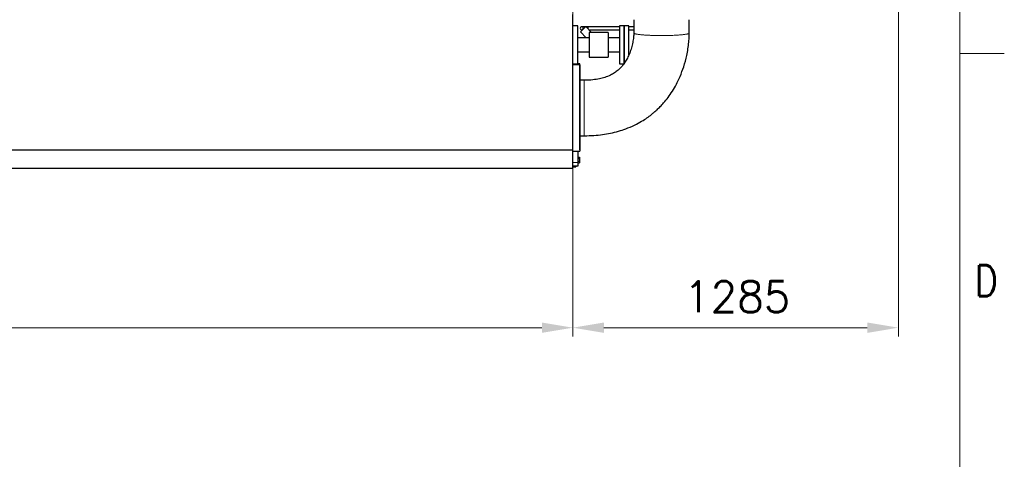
# Model space of a CAD drawing. Header units: inches. Extents: x 0 to 20790, y -12 to 14700.
# Tile 349 of 358: x 16903 to 20790, y 7497 to 9234. Entities that reach past the tile are written whole.
import ezdxf

# ---------------------------------------------------------------- set-up
doc = ezdxf.new("R2010")
doc.units = ezdxf.units.IN
for name, color, linetype, true_color in [('1', 7, 'Continuous', 0xffffff), ('210', 7, 'Continuous', 0xffffff), ('254', 7, 'Continuous', 0xffffff)]:
    doc.layers.add(name, color=color, linetype=linetype, true_color=true_color)
doc.styles.add('latin_extended', font='simplex.shx')
doc.dimstyles.get("Standard").update_dxf_attribs({"dimtxt": 0.18, "dimasz": 0.18, "dimexe": 0.18, "dimexo": 0.0625, "dimgap": 0.09, "dimtad": 0, "dimtih": 1, "dimtoh": 1, "dimdec": 4, "dimzin": 0, "dimdsep": 46, "dimtxsty": 'Standard', "dimcen": 0.09, "dimadec": 0, "dimazin": 0, "dimtfac": 1, "dimtdec": 4, "dimtofl": 0, "dimtmove": 0, "dimatfit": 3, "dimfxl": 1, "dimtolj": 1, "dimtzin": 0, "dimarcsym": 0})

# ---------------------------------------------------------------- blocks, each defined once
blk = doc.blocks.new('_U0')
at = {"layer": '254', "color": 3, "linetype": 'Continuous', "lineweight": 13, "transparency": 16777216}
for p, q in [((13946.7, 9514.8), (13946.7, 7981.8)), ((19086.7, 9514.8), (19086.7, 7981.8)), ((14069.2, 8016.8), (18964.2, 8016.8))]:
    blk.add_line(p, q, dxfattribs=at)
at = {"layer": '254', "color": 3, "transparency": 16777216}
for points in [[(14069.2, 8037.2), (14069.2, 7996.3), (13946.7, 8016.8)], [(18964.2, 7996.3), (18964.2, 8037.2), (19086.7, 8016.8)]]:
    blk.add_solid(points, dxfattribs=at)
at = {"layer": 'Defpoints', "color": 0, "transparency": 16777216}
for p in [(13946.7, 9549.8), (19086.7, 9549.8), (19086.7, 8016.8)]:
    blk.add_point(p, dxfattribs=at)
at = {"layer": '254', "color": 2, "lineweight": 13, "transparency": 16777216, "insert": (16312.6, 8200.5), "char_height": 122.5, "attachment_point": 1, "style": 'latin_extended'}
blk.add_mtext('\\A1;5140', dxfattribs=at)
blk = doc.blocks.new('_U8')
at = {"layer": '254', "color": 3, "linetype": 'Continuous', "lineweight": 13, "transparency": 16777216}
for p, q in [((20371.7, 11723.1), (20371.7, 7981.8)), ((19086.7, 9389.8), (19086.7, 7981.8)), ((20249.2, 8016.8), (19209.2, 8016.8))]:
    blk.add_line(p, q, dxfattribs=at)
at = {"layer": '254', "color": 3, "transparency": 16777216}
for points in [[(19209.2, 8037.2), (19209.2, 7996.3), (19086.7, 8016.8)], [(20249.2, 7996.3), (20249.2, 8037.2), (20371.7, 8016.8)]]:
    blk.add_solid(points, dxfattribs=at)
at = {"layer": 'Defpoints', "color": 0, "transparency": 16777216}
for p in [(20371.7, 11758.1), (19086.7, 9424.8), (19086.7, 8016.8)]:
    blk.add_point(p, dxfattribs=at)
at = {"layer": '254', "color": 2, "lineweight": 13, "transparency": 16777216, "insert": (19525.1, 8200.5), "char_height": 122.5, "attachment_point": 1, "style": 'latin_extended'}
blk.add_mtext('\\A1;1285', dxfattribs=at)

msp = doc.modelspace()

# ---------------------------------------------------------------- linework, layer by layer
at = {"layer": '1', "color": 2, "linetype": 'Continuous', "lineweight": 25}
for p, q in [((19086.744, 8720.186), (19086.744, 9254.754)), ((19106.244, 9209.754), (19086.744, 9209.754)), ((19106.244, 9134.754), (19106.244, 9209.754)), ((19116.205, 9185.63), (19137.418, 9206.843)), ((19116.205, 9185.63), (19139.581, 9162.253)), ((19136.328, 9205.754), (19121.86, 9205.754)), ((19121.86, 9193.754), (19124.329, 9193.754)), ((19137.418, 9206.843), (19160.507, 9183.753)), ((19146.86, 9205.754), (19138.506, 9205.754)), ((19270.242, 9205.754), (19146.86, 9205.754)), ((19150.508, 9193.754), (19270.242, 9193.754)), ((19225.744, 9183.754), (19150.744, 9183.754)), ((19150.744, 9183.754), (19150.744, 9085.754)), ((19225.744, 9183.754), (19225.744, 9085.754)), ((19289.744, 9209.754), (19270.244, 9209.754)), ((19270.244, 9209.754), (19270.244, 9134.754)), ((19307.744, 9209.754), (19289.744, 9209.754)), ((19289.744, 9059.754), (19289.744, 9209.754)), ((19289.744, 9209.754), (19289.744, 9134.754)), ((19327.194, 9205.754), (19307.741, 9205.754)), ((19307.741, 9193.754), (19327.194, 9193.754)), ((19307.744, 9093.922), (19307.744, 9209.754)), ((19150.744, 9162.254), (19106.244, 9162.254)), ((19270.244, 9162.254), (19225.744, 9162.254)), ((19106.244, 9059.754), (19106.244, 9134.754)), ((19106.244, 9107.254), (19150.744, 9107.254)), ((19225.744, 9107.254), (19270.244, 9107.254)), ((19270.244, 9134.754), (19270.244, 9059.754)), ((19289.744, 9134.754), (19289.744, 9059.754)), ((19086.744, 9059.754), (19106.244, 9059.754)), ((19114.744, 9059.754), (19106.244, 9059.754)), ((19114.744, 8889.754), (19114.744, 9059.754)), ((19150.744, 9085.754), (19225.744, 9085.754)), ((19270.244, 9059.754), (19289.744, 9059.754)), ((19114.744, 9054.836), (19086.744, 9054.836)), ((19114.744, 9054.836), (19114.744, 8714.836)), ((19114.744, 8719.754), (19114.744, 8889.754)), ((13906.744, 8720.186), (19086.744, 8720.186)), ((19086.744, 8646.754), (19086.744, 8720.186)), ((19086.744, 8714.836), (19114.744, 8714.836)), ((19106.744, 8714.836), (19106.744, 8669.754)), ((19106.744, 8690.704), (19112.244, 8690.704)), ((19106.744, 8685.229), (19112.244, 8685.229)), ((19106.744, 8674.279), (19112.244, 8674.279)), ((19106.744, 8669.754), (19106.744, 8654.754)), ((19106.744, 8668.804), (19112.244, 8668.804)), ((19112.244, 8690.704), (19112.244, 8685.229)), ((19112.244, 8685.229), (19112.244, 8674.279)), ((19112.244, 8674.279), (19112.244, 8668.804)), ((13906.744, 8646.754), (19086.744, 8646.754)), ((19106.744, 8654.754), (19086.744, 8654.754)), ((19086.744, 8651.754), (19098.744, 8651.754)), ((19098.744, 8654.754), (19098.744, 8651.754))]:
    msp.add_line(p, q, dxfattribs=at)
at = {"layer": '1', "color": 110, "linetype": 'Continuous', "lineweight": 13}
for p, q in [((19146.86, 9205.754), (19146.86, 9197.4)), ((19106.744, 8669.754), (19086.744, 8669.754))]:
    msp.add_line(p, q, dxfattribs=at)
at = {"layer": '1', "color": 2, "linetype": 'Continuous', "lineweight": 25}
for start, end in [(318.63375, 180), (180, 311.371875)]:
    msp.add_arc((19121.86, 9199.754), 6, start, end, dxfattribs=at)
for points, knots in [([(19327.195, 9233.835), (19327.195, 9226.788), (19327.195, 9217.106), (19327.195, 9204.791), (19327.195, 9196.889), (19327.195, 9189.014), (19327.195, 9183.773), (19327.195, 9181.166)], [0, 0, 0, 0, 0.40141295, 0.55144527, 0.70147795, 0.85150907, 1, 1, 1, 1]), ([(19546.292, 9181.018), (19546.292, 9186.272), (19546.292, 9196.795), (19546.292, 9214.401), (19546.292, 9226.752), (19546.292, 9233.835)], [0, 0, 0, 0, 0.29846686, 0.59768628, 1, 1, 1, 1]), ([(19327.195, 9181.166), (19327.194, 9180.51), (19327.178, 9178.969), (19327.085, 9176.333), (19326.806, 9171.251), (19325.839, 9160.503), (19323.204, 9143.252), (19318.254, 9122.465), (19311.15, 9101.265), (19302.682, 9082.404), (19293.168, 9066.148), (19283.897, 9053.471), (19274.752, 9043.174), (19264.154, 9033.219), (19251.019, 9023.352), (19233.335, 9013.36), (19213.457, 9005.48), (19190.159, 8999.376), (19163.2, 8995.327), (19143.091, 8994.288), (19131.747, 8994.385)], [0, 0, 0, 0, 0.00659088, 0.01545015, 0.02624472, 0.05713311, 0.12248288, 0.19951822, 0.26985715, 0.3456579, 0.40722383, 0.45955122, 0.50301556, 0.54486347, 0.60378858, 0.66298495, 0.74098338, 0.80827792, 0.89275785, 1, 1, 1, 1]), ([(19131.754, 8775.286), (19144.443, 8775.259), (19168.58, 8776.083), (19203.054, 8779.558), (19235.623, 8785.119), (19266.128, 8792.614), (19298.233, 8803.118), (19328.794, 8816.109), (19356.63, 8831.142), (19378.624, 8845.331), (19395.087, 8857.537), (19408.23, 8868.368), (19419.778, 8878.7), (19432.216, 8890.871), (19446.983, 8906.904), (19463.255, 8927.072), (19480.083, 8951.543), (19495.992, 8979.099), (19511.291, 9011.325), (19525.421, 9049.384), (19537.419, 9094.529), (19543.284, 9131.391), (19545.474, 9157.195), (19546.134, 9169.322), (19546.282, 9177.195), (19546.292, 9181.018)], [0, 0, 0, 0, 0.05800445, 0.11064901, 0.15847731, 0.20924814, 0.25448409, 0.31337206, 0.36160787, 0.40000963, 0.43400677, 0.45619896, 0.47861536, 0.50550455, 0.53654359, 0.57927965, 0.62533342, 0.6741193, 0.72688497, 0.79098646, 0.86298933, 0.94414161, 0.96388247, 0.98250037, 1, 1, 1, 1]), ([(19131.747, 8994.385), (19130.321, 8994.385), (19127.469, 8994.385), (19121.768, 8994.385), (19117.492, 8994.385), (19114.642, 8994.385)], [0, 0, 0, 0, 0.25011138, 0.50008043, 1, 1, 1, 1]), ([(19114.642, 8775.286), (19117.492, 8775.286), (19121.292, 8775.286), (19126.042, 8775.286), (19128.896, 8775.286), (19130.8, 8775.286), (19131.754, 8775.286)], [0, 0, 0, 0, 0.49972687, 0.66622532, 0.83276518, 1, 1, 1, 1])]:
    msp.add_open_spline(points, degree=3, knots=knots, dxfattribs=at)
at = {"layer": '1', "color": 110, "linetype": 'Continuous', "lineweight": 13}
for points, weights in [([(19327.195, 9181.164), (19327.007, 9177.773), (19343.668, 9173.777), (19384.183, 9171.724), (19417.975, 9171.178)], [1.01302902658, 1.00095824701, 0.971016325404, 1.01661171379, 1.01661171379]), ([(19131.749, 8874.803), (19131.751, 8838.582), (19131.752, 8793.071), (19131.753, 8775.13), (19131.754, 8775.286)], [1.01661171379, 1.01661171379, 0.96533392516, 1.00724710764, 1.01547157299])]:
    msp.add_rational_spline(points, weights, degree=4, dxfattribs=at)
for points, weights, knots in [([(19417.975, 9171.178), (19456.134, 9170.561), (19510.144, 9171.494), (19538.038, 9175.842), (19545.434, 9179.748), (19545.976, 9180.163), (19546.269, 9180.588), (19546.292, 9181.021)], [1.01661171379, 1.01661171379, 0.958470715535, 1.01661171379, 1.01661171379, 1.01584947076, 1.0145868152, 1.01302561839], [0, 0, 0, 0, 0, 0.89726335, 0.89726335, 0.89726335, 1, 1, 1, 1, 1]), ([(19131.747, 8994.384), (19131.747, 8994.373), (19131.747, 8994.29), (19131.747, 8994.14), (19131.746, 8990.378), (19131.747, 8966.382), (19131.748, 8913.372), (19131.749, 8874.803)], [1.01548685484, 1.01601310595, 1.01639934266, 1.01661171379, 1.01661171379, 0.958470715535, 1.01661171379, 1.01661171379], [0, 0, 0, 0, 0, 0.05699299, 0.05699299, 0.05699299, 1, 1, 1, 1, 1])]:
    msp.add_rational_spline(points, weights, degree=4, knots=knots, dxfattribs=at)
at = {"layer": '210', "color": 7, "linetype": 'Continuous', "lineweight": 18}
for p, q in [((20615, 175), (20615, 14525)), ((20790, 9100), (20615, 9100))]:
    msp.add_line(p, q, dxfattribs=at)

# ---------------------------------------------------------------- texts
at = {"layer": '210', "color": 211, "linetype": 'Continuous', "lineweight": 18, "insert": (20673.721, 8140.689), "char_height": 122.5, "attachment_point": 7, "line_spacing_factor": 0.963855, "style": 'latin_extended'}
msp.add_mtext('\\W0.8203;D', dxfattribs=at)

# ---------------------------------------------------------------- dimensions: what is measured, and where the dimension line sits
at = {"layer": '254', "color": 2, "linetype": 'Continuous', "lineweight": 13}
for p1, p2, picture, middle in [((20371.744, 11758.119), (19086.744, 9424.754), '_U8', (19729.244, 8016.754)), ((13946.744, 9549.754), (19086.744, 9549.754), '_U0', (16516.744, 8016.754))]:
    dim = msp.add_linear_dim(base=(19086.744, 8016.754), p1=p1, p2=p2, dimstyle='Standard', override={"dimscale": 35, "dimtxt": 3.5, "dimasz": 3.5, "dimexe": 1, "dimexo": 1, "dimgap": 1.75, "dimtad": 1, "dimtih": 1, "dimtoh": 0, "dimdec": 2, "dimlfac": 1, "dimzin": 8, "dimdsep": 46, "dimlunit": 2, "dimtxsty": 'latin_extended', "dimsah": 1, "dimse1": 0, "dimse2": 0, "dimsd1": 0, "dimsd2": 0, "dimclrd": 3, "dimclre": 3, "dimclrt": 2, "dimtol": 0, "dimtm": -0.1, "dimtfac": 0.714286, "dimtdec": 3, "dimtofl": 1, "dimtmove": 0, "dimtzin": 8, "dimlwd": 13, "dimlwe": 13}, dxfattribs=at)
    dim.commit()
    dim.dimension.update_dxf_attribs({"geometry": picture, "text_midpoint": middle, "dimtype": 160})

doc.saveas('drawing.dxf')
